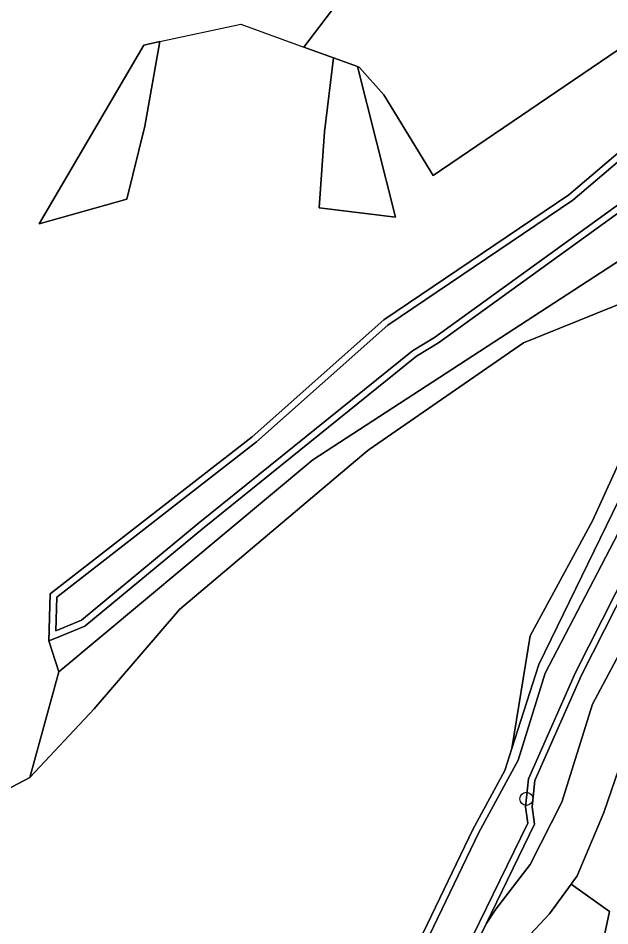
# Model space of a CAD drawing. Extents: x 162396 to 163643, y 386452 to 387406.
# Drawn here: x 163041.8 to 163086.2, y 387103.5 to 387171.5 of the extents above; entities that cross this region are included whole.
import ezdxf

# ---------------------------------------------------------------- set-up
doc = ezdxf.new("R2010")
doc.units = 0
for name, color, linetype in [('IMGEO_Boom', 7, 'Continuous'), ('IMGEO_Bouwland', 7, 'Continuous'), ('IMGEO_Grasland_agrarisch', 7, 'Continuous'), ('IMGEO_Grasland_overig', 7, 'Continuous'), ('IMGEO_Groenvoorziening', 7, 'Continuous'), ('IMGEO_Loofbos', 7, 'Continuous'), ('IMGEO_Muur', 7, 'Continuous'), ('IMGEO_Oever', 7, 'Continuous'), ('IMGEO_Waterloop', 7, 'Continuous')]:
    doc.layers.add(name, color=color, linetype=linetype)

msp = doc.modelspace()

# ---------------------------------------------------------------- linework, layer by layer
at = {"layer": 'IMGEO_Boom'}
msp.add_circle((163079.898, 387113.04), 0.489, dxfattribs=at)
at = {"layer": 'IMGEO_Bouwland'}
for points in [[(163089.285, 387151.061), (163079.678, 387147.209), (163068.099, 387139.206), (163067.896, 387139.035), (163053.877, 387127.222), (163047.488, 387119.789), (163042.671, 387114.628), (163034.376, 387110.26), (163031.847, 387109.649), (163034.701, 387098.912), (163038.461, 387084.009), (163042.585, 387069.717), (163047.19, 387055.573), (163049.456, 387049.338), (163051.287, 387044.3)], [(163054.846, 387045.312), (163057.229, 387052.406), (163058.767, 387057.529), (163056.401, 387050.968), (163054.333, 387051.326), (163054.281, 387051.336), (163052.705, 387051.609), (163063.793, 387085.608), (163075.89, 387110.757), (163078.291, 387115.154), (163078.818, 387116.81), (163080.182, 387125.252), (163084.849, 387133.863), (163089.747, 387144.612)]]:
    msp.add_lwpolyline(points, dxfattribs=at)
at = {"layer": 'IMGEO_Grasland_agrarisch'}
msp.add_lwpolyline([(163158.89, 387038.584), (163144.211, 387103.687), (163137.068, 387123.402), (163136.732, 387124.178), (163129.846, 387140.078), (163127.389, 387145.217), (163116.664, 387162.859), (163115.688, 387170.559), (163113.262, 387166.758), (163111.441, 387163.907), (163108.011, 387158.536), (163088.483, 387120.091), (163085.699, 387112.019), (163085.251, 387110.952), (163083.708, 387107.273), (163083.254, 387106.655), (163086.136, 387104.607), (163085.346, 387100.971), (163080.431, 387093.893), (163072.296, 387076.738), (163068.788, 387066.953), (163064.021, 387052.422), (163061.169, 387042.858)], dxfattribs=at)
at = {"layer": 'IMGEO_Grasland_overig'}
for points in [[(163112.715, 387238.026), (163101.226, 387224.906), (163089.824, 387206.564), (163087.719, 387203.487), (163081.036, 387193.717), (163076.39, 387186.649), (163063.215, 387169.358), (163065.431, 387168.551), (163067.234, 387167.895), (163067.392, 387167.822), (163069.22, 387165.777), (163072.911, 387159.733), (163093.324, 387173.632), (163096.508, 387180.445), (163096.205, 387187.131), (163097.097, 387193.08), (163105.671, 387203.909), (163115.597, 387214.665), (163119.365, 387219.676), (163124.695, 387224.364), (163126.3, 387225.298), (163115.113, 387252.953)], [(163087.052, 387124.261), (163084.851, 387120.123), (163082.551, 387112.787), (163080.18, 387108.118), (163077.609, 387104.77), (163076.874, 387103.677), (163072.697, 387095.098), (163069.061, 387086.095), (163068.249, 387083.896), (163068.16, 387083.585), (163066.873, 387080.015), (163063.89, 387071.741), (163058.767, 387057.529), (163057.229, 387052.406), (163054.846, 387045.312)], [(163055.917, 387039.076), (163059.626, 387050.143), (163064.228, 387065.055), (163068.816, 387076.185), (163070.403, 387082.66), (163071.375, 387085.757), (163072.931, 387089.538), (163075.791, 387095.737), (163078.26, 387100.374), (163079.813, 387102.48), (163081.62, 387104.432), (163083.254, 387106.655), (163083.708, 387107.273), (163085.251, 387110.952), (163085.699, 387112.019), (163088.483, 387120.091)]]:
    msp.add_lwpolyline(points, dxfattribs=at)
at = {"layer": 'IMGEO_Groenvoorziening'}
msp.add_lwpolyline([(163096.911, 387144.231), (163107.72, 387165.217), (163110.899, 387170.71), (163109.165, 387174.691), (163108.716, 387174.361), (163101.974, 387169.412), (163102.667, 387165.147), (163101.819, 387158.736), (163100.846, 387155.521), (163098.616, 387149.64), (163093.47, 387141.93), (163090.032, 387134.128), (163084.037, 387122.302), (163080.536, 387114.42), (163080.343, 387112.45), (163080.511, 387111.146), (163076.874, 387103.677), (163077.609, 387104.77), (163080.18, 387108.118), (163082.551, 387112.787), (163084.851, 387120.123), (163087.052, 387124.261)], close=True, dxfattribs=at)
at = {"layer": 'IMGEO_Loofbos'}
for points in [[(163093.324, 387173.632), (163072.911, 387159.733), (163069.22, 387165.777), (163067.392, 387167.822), (163067.234, 387167.895), (163070.074, 387156.624), (163064.352, 387157.316), (163064.76, 387162.997), (163065.431, 387168.551), (163063.215, 387169.358), (163076.39, 387186.649), (163081.036, 387193.717), (163087.719, 387203.487), (163081.065, 387209.027), (163053.906, 387230.055), (163055.699, 387231.962), (163054.23, 387233.038), (163030.372, 387202.139), (163032.347, 387200.73)], [(163024.596, 387193.906), (163022.745, 387191.083), (163022.943, 387190.953), (163014.324, 387177.817), (163014.313, 387177.614), (163015.298, 387177.447), (163015.754, 387176.631), (163020.88, 387155.576), (163022.879, 387147.585), (163031.847, 387109.649), (163034.376, 387110.26), (163042.671, 387114.628), (163044.839, 387122.561), (163044.094, 387124.879), (163044.2, 387128.392), (163059.34, 387140.165), (163069.198, 387148.925), (163083.073, 387158.284), (163098.144, 387171.093)], [(163089.466, 387155.04), (163063.887, 387138.425), (163044.839, 387122.561), (163042.671, 387114.628), (163047.488, 387119.789), (163053.877, 387127.222), (163067.896, 387139.035), (163068.099, 387139.206), (163079.678, 387147.209), (163089.285, 387151.061)], [(163089.747, 387144.612), (163084.849, 387133.863), (163080.182, 387125.252), (163078.818, 387116.81), (163080.82, 387123.103), (163090.509, 387142.948)], [(163061.169, 387042.858), (163064.021, 387052.422), (163068.788, 387066.953), (163072.296, 387076.738), (163080.431, 387093.893), (163085.346, 387100.971), (163086.136, 387104.607), (163083.254, 387106.655), (163081.62, 387104.432), (163079.813, 387102.48), (163078.26, 387100.374), (163075.791, 387095.737), (163072.931, 387089.538), (163071.375, 387085.757), (163070.403, 387082.66), (163068.816, 387076.185), (163064.228, 387065.055), (163059.626, 387050.143), (163055.917, 387039.076)]]:
    msp.add_lwpolyline(points, dxfattribs=at)
for points in [[(163051.213, 387169.502), (163043.376, 387156.118), (163049.934, 387157.959), (163051.289, 387163.442), (163052.414, 387169.763)], [(163051.213, 387169.502), (163052.414, 387169.763), (163051.289, 387163.442), (163049.934, 387157.959), (163043.376, 387156.118)], [(163065.431, 387168.551), (163064.76, 387162.997), (163064.352, 387157.316), (163070.074, 387156.624), (163067.234, 387167.895)], [(163094.809, 387159.755), (163096.922, 387162.392), (163099.326, 387161.047), (163099.89, 387164.397), (163099.53, 387166.975), (163094.321, 387162.477), (163092.454, 387160.657), (163089.969, 387159.234), (163073.297, 387147.194), (163071.658, 387146.195), (163055.605, 387133.272), (163046.798, 387125.984), (163044.655, 387125.108), (163044.094, 387124.879), (163044.839, 387122.561), (163063.887, 387138.425), (163089.466, 387155.04), (163092.264, 387157.143)]]:
    msp.add_lwpolyline(points, close=True, dxfattribs=at)
at = {"layer": 'IMGEO_Muur'}
for points in [[(163052.414, 387169.763), (163058.484, 387171.081), (163063.215, 387169.358)], [(163051.213, 387169.502), (163052.414, 387169.763)], [(163063.215, 387169.358), (163065.431, 387168.551)], [(163065.431, 387168.551), (163067.234, 387167.895)]]:
    msp.add_lwpolyline(points, dxfattribs=at)
at = {"layer": 'IMGEO_Oever'}
for points in [[(163098.144, 387171.093), (163083.073, 387158.284), (163069.198, 387148.925), (163059.34, 387140.165), (163044.2, 387128.392), (163044.094, 387124.879), (163044.655, 387125.108), (163046.798, 387125.984), (163055.605, 387133.272), (163071.658, 387146.195), (163073.297, 387147.194), (163089.969, 387159.234)], [(163089.698, 387159.655), (163073.02, 387147.611), (163071.37, 387146.605), (163055.289, 387133.659), (163046.538, 387126.418), (163044.617, 387125.633), (163044.693, 387128.142), (163059.66, 387139.78), (163069.505, 387148.529), (163083.376, 387157.885), (163098.454, 387170.7)], [(163090.509, 387142.948), (163080.82, 387123.103), (163078.818, 387116.81), (163078.291, 387115.154), (163075.89, 387110.757), (163063.793, 387085.608), (163052.705, 387051.609), (163054.281, 387051.336), (163054.333, 387051.326), (163056.401, 387050.968), (163058.767, 387057.529), (163063.89, 387071.741), (163066.873, 387080.015), (163068.16, 387083.585), (163068.249, 387083.896), (163069.061, 387086.095), (163072.697, 387095.098), (163076.874, 387103.677), (163080.511, 387111.146), (163080.343, 387112.45), (163080.536, 387114.42), (163084.037, 387122.302), (163090.032, 387134.128)], [(163089.58, 387134.342), (163083.585, 387122.517), (163080.046, 387114.549), (163079.84, 387112.442), (163079.996, 387111.23), (163072.24, 387095.301), (163068.595, 387086.275), (163067.774, 387084.052), (163067.684, 387083.739), (163056.073, 387051.532), (163054.419, 387051.819), (163053.359, 387052.003), (163064.258, 387085.421), (163076.335, 387110.529), (163079.29, 387115.94), (163081.3, 387122.444), (163087.065, 387133.457)]]:
    msp.add_lwpolyline(points, dxfattribs=at)
at = {"layer": 'IMGEO_Waterloop'}
for points in [[(163098.454, 387170.7), (163083.376, 387157.885), (163069.505, 387148.529), (163059.66, 387139.78), (163044.693, 387128.142), (163044.617, 387125.633), (163046.538, 387126.418), (163055.289, 387133.659), (163071.37, 387146.605), (163073.02, 387147.611), (163089.698, 387159.655)], [(163087.065, 387133.457), (163081.3, 387122.444), (163079.29, 387115.94), (163076.335, 387110.529), (163064.258, 387085.421), (163053.359, 387052.003), (163054.419, 387051.819), (163056.073, 387051.532), (163067.684, 387083.739), (163067.774, 387084.052), (163068.595, 387086.275), (163072.24, 387095.301), (163079.996, 387111.23), (163079.84, 387112.442), (163080.046, 387114.549), (163083.585, 387122.517), (163089.58, 387134.342)]]:
    msp.add_lwpolyline(points, dxfattribs=at)

doc.saveas('drawing.dxf')
